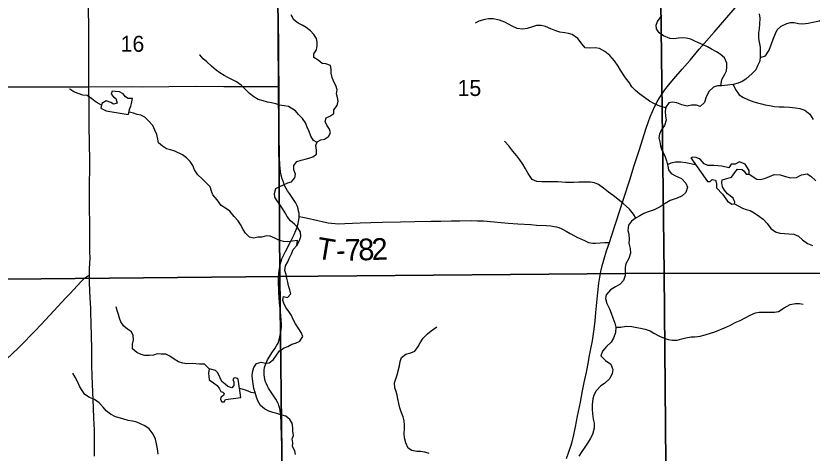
# Model space of a CAD drawing. Extents: x 1874609 to 2204689, y 815661 to 1281160.
# Drawn here: x 2025118 to 2036147, y 1070308 to 1076369 of the extents above; entities that cross this region are included whole.
import ezdxf

# ---------------------------------------------------------------- set-up
doc = ezdxf.new("R2010")
doc.units = 0
for name, color, linetype in [('GM_X_County_Road', 7, 'Continuous'), ('GM_X_Minor_Lake', 7, 'Continuous'), ('GM_X_Minor_River', 7, 'Continuous'), ('GM_X_Section', 7, 'Continuous'), ('GM_X_Section_Text', 7, 'Continuous'), ('GM_X_State_Route', 7, 'Continuous'), ('GM_X_Township_Road', 7, 'Continuous'), ('GM_X_Township_Road_Text', 7, 'Continuous')]:
    doc.layers.add(name, color=color, linetype=linetype)

msp = doc.modelspace()

# ---------------------------------------------------------------- linework, layer by layer
at = {"layer": 'GM_X_County_Road'}
for points in [[(2028763, 1075390), (2028763, 1075470), (2028761, 1075601), (2028760, 1075814), (2028759, 1076011), (2028758, 1076060), (2028755, 1076191), (2028751, 1076371)], [(2029041, 1073589), (2029041, 1073600), (2029040, 1073633), (2029035, 1073664), (2029028, 1073695), (2029017, 1073726), (2029004, 1073755), (2028989, 1073784), (2028963, 1073825), (2028907, 1073905), (2028879, 1073946), (2028863, 1073975), (2028841, 1074020), (2028823, 1074066), (2028808, 1074112), (2028794, 1074160), (2028785, 1074208), (2028778, 1074257), (2028774, 1074306), (2028770, 1074405), (2028768, 1074535), (2028766, 1074617), (2028765, 1074699), (2028763, 1074847), (2028763, 1075011), (2028763, 1075126), (2028763, 1075224), (2028763, 1075390)], [(2028761, 1070968), (2028754, 1070986), (2028742, 1071015), (2028718, 1071057), (2028692, 1071099), (2028635, 1071179), (2028618, 1071207), (2028602, 1071236), (2028588, 1071266), (2028576, 1071297), (2028567, 1071329), (2028560, 1071362), (2028556, 1071394), (2028555, 1071427), (2028557, 1071460), (2028562, 1071493), (2028571, 1071524), (2028583, 1071555), (2028604, 1071599), (2028636, 1071651), (2028664, 1071696), (2028710, 1071764), (2028734, 1071806), (2028749, 1071834), (2028761, 1071864), (2028770, 1071895), (2028781, 1071943), (2028789, 1071991), (2028793, 1072023), (2028795, 1072056), (2028795, 1072104), (2028793, 1072153), (2028787, 1072217), (2028782, 1072265), (2028777, 1072312), (2028771, 1072390), (2028766, 1072469), (2028762, 1072532), (2028758, 1072596), (2028756, 1072645), (2028755, 1072693), (2028756, 1072743), (2028760, 1072792), (2028765, 1072841), (2028773, 1072890), (2028783, 1072938), (2028792, 1072970), (2028803, 1073001), (2028823, 1073047), (2028852, 1073105), (2028921, 1073235), (2028972, 1073337), (2028998, 1073396), (2029014, 1073442), (2029027, 1073489), (2029034, 1073520), (2029040, 1073568), (2029041, 1073589)], [(2028792, 1070739), (2028790, 1070811), (2028785, 1070859), (2028777, 1070907), (2028766, 1070955), (2028761, 1070968)], [(2028803, 1070286), (2028801, 1070401), (2028794, 1070696), (2028792, 1070739)]]:
    msp.add_lwpolyline(points, dxfattribs=at)
at = {"layer": 'GM_X_Minor_Lake'}
for points in [[(2026733, 1075222), (2026675, 1075226), (2026637, 1075246), (2026606, 1075289), (2026552, 1075317), (2026492, 1075321), (2026452, 1075324), (2026437, 1075286), (2026469, 1075249), (2026501, 1075223), (2026521, 1075159), (2026469, 1075147), (2026431, 1075167), (2026367, 1075190), (2026308, 1075156), (2026294, 1075088), (2026370, 1075051), (2026672, 1075001)], [(2026733, 1075222), (2026675, 1075226), (2026637, 1075246), (2026606, 1075289), (2026552, 1075317), (2026492, 1075321), (2026452, 1075324), (2026437, 1075286), (2026469, 1075249), (2026501, 1075223), (2026521, 1075159), (2026469, 1075147), (2026431, 1075167), (2026367, 1075190), (2026308, 1075156), (2026294, 1075088), (2026370, 1075051), (2026672, 1075001)], [(2026672, 1075001), (2026683, 1075024), (2026689, 1075054), (2026696, 1075084), (2026708, 1075119), (2026719, 1075155), (2026733, 1075222)], [(2034697, 1074072), (2034737, 1074072), (2034765, 1074100), (2034807, 1074093), (2034823, 1074045), (2034825, 1073987), (2034907, 1073898), (2034974, 1073803), (2035036, 1073759), (2035072, 1073763), (2035078, 1073789), (2035053, 1073841), (2034975, 1073902), (2034933, 1073954), (2034907, 1073999), (2034899, 1074053), (2034902, 1074097), (2034964, 1074113), (2035032, 1074132), (2035078, 1074196), (2035115, 1074246), (2035177, 1074242), (2035205, 1074215), (2035233, 1074177), (2035275, 1074175), (2035275, 1074227), (2035221, 1074316), (2035143, 1074348), (2035083, 1074314), (2035025, 1074313), (2034993, 1074263), (2034899, 1074286), (2034788, 1074294), (2034702, 1074297), (2034654, 1074317), (2034597, 1074384), (2034539, 1074406), (2034497, 1074413), (2034469, 1074403)], [(2034469, 1074403), (2034697, 1074072)], [(2028197, 1071333), (2028181, 1071344), (2028161, 1071352), (2028139, 1071348), (2028123, 1071330), (2028139, 1071294), (2028139, 1071244), (2028108, 1071212), (2028056, 1071232), (2028015, 1071262), (2027973, 1071301), (2027941, 1071363), (2027915, 1071422), (2027881, 1071452), (2027831, 1071468), (2027797, 1071474), (2027787, 1071416), (2027794, 1071324), (2027856, 1071283), (2027904, 1071243), (2027940, 1071197), (2027958, 1071164), (2027984, 1071152), (2028004, 1071132), (2027996, 1071108), (2027959, 1071084), (2027953, 1071052), (2027969, 1071018), (2028005, 1071018), (2028023, 1071052), (2028232, 1071078)], [(2028232, 1071078), (2028197, 1071333)]]:
    msp.add_lwpolyline(points, dxfattribs=at)
at = {"layer": 'GM_X_Minor_River'}
for points in [[(2029011, 1073188), (2029047, 1073254), (2029063, 1073312), (2029060, 1073372), (2029022, 1073429), (2028976, 1073481), (2028922, 1073530), (2028874, 1073586), (2028847, 1073637), (2028813, 1073697), (2028773, 1073753), (2028735, 1073804), (2028706, 1073854), (2028702, 1073908), (2028718, 1073975), (2028773, 1074004), (2028825, 1074026), (2028883, 1074054), (2028935, 1074071), (2028982, 1074125), (2028992, 1074175), (2028970, 1074234), (2028966, 1074296), (2029009, 1074352), (2029069, 1074368), (2029125, 1074385), (2029175, 1074399), (2029232, 1074417), (2029282, 1074454), (2029284, 1074509), (2029272, 1074571), (2029293, 1074623), (2029343, 1074649), (2029393, 1074662), (2029447, 1074696), (2029478, 1074750), (2029464, 1074800), (2029426, 1074855), (2029402, 1074905), (2029415, 1074957), (2029467, 1074977), (2029521, 1075015), (2029524, 1075067), (2029568, 1075129), (2029582, 1075189), (2029571, 1075239), (2029557, 1075291), (2029569, 1075346), (2029551, 1075406), (2029516, 1075464), (2029498, 1075515), (2029486, 1075577), (2029486, 1075631), (2029477, 1075683), (2029411, 1075706), (2029359, 1075710), (2029307, 1075757), (2029245, 1075793), (2029245, 1075845), (2029280, 1075901), (2029290, 1075955), (2029292, 1076006), (2029284, 1076056), (2029247, 1076112), (2029199, 1076163), (2029139, 1076209), (2029083, 1076242), (2029029, 1076270), (2028969, 1076315), (2028932, 1076385)], [(2035412, 1076399), (2035423, 1076337), (2035418, 1076253), (2035412, 1076189), (2035407, 1076136), (2035405, 1076058), (2035416, 1076006), (2035426, 1075934), (2035429, 1075867), (2035428, 1075783), (2035420, 1075733), (2035390, 1075677), (2035369, 1075622), (2035315, 1075572), (2035231, 1075493)], [(2035428, 1075792), (2035503, 1075816), (2035553, 1075896), (2035584, 1075983), (2035608, 1076049), (2035639, 1076124), (2035663, 1076174), (2035721, 1076227), (2035795, 1076264), (2035847, 1076278), (2035897, 1076276), (2035961, 1076263), (2036021, 1076259), (2036094, 1076270), (2036182, 1076287), (2036248, 1076303), (2036320, 1076348), (2036383, 1076406)], [(2034117, 1075093), (2034039, 1075119), (2033962, 1075150), (2033894, 1075188), (2033827, 1075237), (2033761, 1075283), (2033700, 1075333), (2033652, 1075387), (2033617, 1075441), (2033562, 1075512), (2033493, 1075616), (2033461, 1075672), (2033408, 1075748), (2033347, 1075818), (2033276, 1075878), (2033204, 1075917), (2033140, 1075925), (2033061, 1075920), (2033005, 1075926), (2032963, 1075978), (2032902, 1076054), (2032823, 1076113), (2032773, 1076125), (2032723, 1076135), (2032654, 1076144), (2032596, 1076164), (2032528, 1076191), (2032455, 1076223), (2032395, 1076238), (2032331, 1076238), (2032275, 1076218), (2032199, 1076193), (2032139, 1076184), (2032060, 1076196), (2031992, 1076225), (2031941, 1076253), (2031891, 1076283), (2031817, 1076310), (2031730, 1076328), (2031666, 1076329), (2031614, 1076321), (2031532, 1076294), (2031478, 1076268)], [(2034881, 1075402), (2034898, 1075486), (2034936, 1075551), (2034960, 1075609), (2034967, 1075659), (2034967, 1075716), (2034932, 1075790), (2034875, 1075837), (2034823, 1075873), (2034755, 1075909), (2034696, 1075940), (2034638, 1075966), (2034575, 1075998), (2034523, 1076017), (2034469, 1076045), (2034402, 1076061), (2034348, 1076064), (2034298, 1076060), (2034232, 1076053), (2034178, 1076057), (2034089, 1076094), (2034031, 1076136), (2033994, 1076190), (2033986, 1076240), (2034007, 1076293), (2034067, 1076375)], [(2029289, 1074613), (2029239, 1074641), (2029205, 1074702), (2029179, 1074766), (2029152, 1074825), (2029130, 1074887), (2029088, 1074945), (2029034, 1075004), (2028989, 1075054), (2028893, 1075113), (2028833, 1075124), (2028771, 1075132), (2028719, 1075152), (2028659, 1075165), (2028602, 1075171), (2028544, 1075190), (2028476, 1075210), (2028415, 1075245), (2028353, 1075295), (2028293, 1075354), (2028239, 1075408), (2028175, 1075453), (2028111, 1075487), (2028053, 1075516), (2028001, 1075544), (2027944, 1075581), (2027892, 1075617), (2027826, 1075674), (2027764, 1075733), (2027712, 1075775), (2027664, 1075830), (2027660, 1075824)], [(2035231, 1075493), (2035177, 1075458), (2035125, 1075438), (2035055, 1075417), (2034977, 1075407), (2034899, 1075402), (2034839, 1075401), (2034781, 1075383), (2034715, 1075322), (2034674, 1075234), (2034658, 1075169), (2034599, 1075115), (2034548, 1075132), (2034478, 1075132), (2034416, 1075117), (2034342, 1075137), (2034273, 1075164), (2034215, 1075172), (2034163, 1075162), (2034119, 1075105), (2034110, 1075043), (2034116, 1074985), (2034127, 1074925), (2034101, 1074850), (2034056, 1074786), (2034032, 1074731), (2034024, 1074677), (2034039, 1074625), (2034049, 1074567), (2034068, 1074509), (2034105, 1074427), (2034131, 1074359), (2034148, 1074288), (2034160, 1074236), (2034197, 1074184), (2034255, 1074151), (2034340, 1074115), (2034399, 1074052), (2034419, 1073993), (2034398, 1073919), (2034346, 1073873), (2034276, 1073844), (2034180, 1073809), (2034112, 1073770), (2034042, 1073724), (2033958, 1073679), (2033878, 1073652), (2033818, 1073630), (2033762, 1073597), (2033711, 1073569), (2033647, 1073522), (2033603, 1073468), (2033596, 1073395), (2033610, 1073341), (2033613, 1073271), (2033607, 1073217), (2033626, 1073143), (2033632, 1073079), (2033607, 1073008), (2033565, 1072934), (2033560, 1072881), (2033560, 1072823), (2033559, 1072769), (2033535, 1072701), (2033487, 1072650), (2033424, 1072611), (2033354, 1072573), (2033296, 1072502), (2033286, 1072452), (2033305, 1072384), (2033340, 1072306), (2033362, 1072246), (2033387, 1072182), (2033416, 1072110), (2033428, 1072056), (2033423, 1071981), (2033397, 1071901), (2033364, 1071848), (2033300, 1071788), (2033246, 1071723), (2033221, 1071655), (2033285, 1071591), (2033358, 1071543), (2033389, 1071467), (2033379, 1071413), (2033346, 1071343), (2033272, 1071274), (2033220, 1071241), (2033156, 1071171), (2033125, 1071112), (2033111, 1071062), (2033100, 1070976), (2033102, 1070917), (2033107, 1070853), (2033114, 1070777), (2033128, 1070721), (2033129, 1070653), (2033103, 1070568), (2033072, 1070506), (2033038, 1070447), (2032990, 1070377)], [(2035055, 1075417), (2035088, 1075347), (2035135, 1075277), (2035195, 1075238), (2035264, 1075204), (2035340, 1075176), (2035393, 1075163), (2035445, 1075151), (2035499, 1075137), (2035557, 1075126), (2035626, 1075112), (2035690, 1075109), (2035762, 1075107), (2035836, 1075102), (2035915, 1075094), (2035977, 1075085), (2036047, 1075063), (2036118, 1075006), (2036163, 1074934)], [(2026303, 1075130), (2026232, 1075175), (2026170, 1075219), (2026103, 1075264), (2026047, 1075272), (2025979, 1075293), (2025921, 1075317), (2025867, 1075354), (2025861, 1075352)], [(2029011, 1073188), (2029017, 1073256), (2028949, 1073245), (2028887, 1073237), (2028827, 1073243), (2028759, 1073260), (2028707, 1073286), (2028639, 1073317), (2028589, 1073319), (2028526, 1073302), (2028468, 1073300), (2028412, 1073288), (2028356, 1073301), (2028300, 1073357), (2028266, 1073408), (2028229, 1073476), (2028195, 1073528), (2028143, 1073587), (2028081, 1073660), (2028022, 1073706), (2027962, 1073743), (2027904, 1073817), (2027844, 1073888), (2027827, 1073940), (2027809, 1073999), (2027755, 1074057), (2027697, 1074112), (2027637, 1074168), (2027594, 1074233), (2027568, 1074297), (2027532, 1074349), (2027480, 1074400), (2027427, 1074442), (2027319, 1074495), (2027261, 1074514), (2027205, 1074528), (2027149, 1074561), (2027093, 1074611), (2027083, 1074661), (2027069, 1074724), (2027042, 1074784), (2027014, 1074848), (2026954, 1074913), (2026904, 1074966), (2026850, 1074994), (2026800, 1075002), (2026746, 1075021), (2026690, 1075033), (2026685, 1075034)], [(2033705, 1073564), (2033672, 1073621), (2033617, 1073689), (2033528, 1073768), (2033456, 1073828), (2033391, 1073880), (2033329, 1073925), (2033256, 1073983), (2033189, 1074031), (2033133, 1074054), (2033079, 1074062), (2033012, 1074065), (2032918, 1074065), (2032842, 1074060), (2032790, 1074058), (2032732, 1074061), (2032679, 1074065), (2032623, 1074067), (2032541, 1074068), (2032403, 1074067), (2032336, 1074072), (2032270, 1074102), (2032215, 1074184), (2032172, 1074260), (2032142, 1074316), (2032099, 1074374), (2032059, 1074430), (2032000, 1074495), (2031947, 1074567), (2031886, 1074631)], [(2034143, 1074311), (2034194, 1074333), (2034254, 1074345), (2034328, 1074346), (2034400, 1074339), (2034532, 1074310)], [(2035275, 1074176), (2035381, 1074105), (2035437, 1074103), (2035503, 1074120), (2035555, 1074142), (2035621, 1074169), (2035704, 1074164), (2035778, 1074142), (2035850, 1074124), (2035931, 1074129), (2036002, 1074168), (2036077, 1074178), (2036131, 1074147), (2036200, 1074083)], [(2035072, 1073763), (2035184, 1073704), (2035236, 1073686), (2035290, 1073673), (2035347, 1073637), (2035417, 1073589), (2035470, 1073552), (2035527, 1073492), (2035575, 1073422), (2035640, 1073374), (2035700, 1073359), (2035764, 1073351), (2035827, 1073350), (2035893, 1073344), (2035959, 1073316), (2036012, 1073263), (2036084, 1073213), (2036155, 1073187)], [(2028991, 1070289), (2028981, 1070341), (2028950, 1070398), (2028954, 1070452), (2028944, 1070504), (2028962, 1070554), (2028955, 1070610), (2028953, 1070660), (2028943, 1070725), (2028911, 1070775), (2028856, 1070822), (2028788, 1070838), (2028734, 1070856), (2028676, 1070873), (2028620, 1070891), (2028564, 1070922), (2028508, 1070966), (2028468, 1071031), (2028452, 1071083), (2028431, 1071147), (2028415, 1071202), (2028403, 1071268), (2028392, 1071374), (2028396, 1071428), (2028412, 1071495), (2028453, 1071550), (2028517, 1071570), (2028577, 1071556), (2028627, 1071559), (2028686, 1071607), (2028728, 1071665), (2028768, 1071725), (2028833, 1071767), (2028885, 1071788), (2028941, 1071816), (2028991, 1071834), (2029050, 1071860), (2029092, 1071924), (2029068, 1071982), (2029030, 1072044), (2028993, 1072101), (2028957, 1072159), (2028935, 1072215), (2028901, 1072270), (2028862, 1072324), (2028836, 1072375), (2028818, 1072429), (2028824, 1072479), (2028882, 1072465), (2028925, 1072518), (2028911, 1072571), (2028893, 1072629), (2028884, 1072679), (2028870, 1072732), (2028860, 1072786), (2028842, 1072838), (2028851, 1072902), (2028887, 1072958), (2028905, 1073008), (2028938, 1073072), (2028960, 1073132), (2029011, 1073188)], [(2027797, 1071474), (2027730, 1071539), (2027661, 1071542), (2027611, 1071544), (2027559, 1071548), (2027487, 1071547), (2027431, 1071553), (2027371, 1071572), (2027309, 1071610), (2027249, 1071653), (2027195, 1071679), (2027129, 1071679), (2027073, 1071682), (2027023, 1071668), (2026963, 1071660), (2026905, 1071661), (2026851, 1071673), (2026793, 1071702), (2026735, 1071752), (2026733, 1071818), (2026746, 1071879), (2026742, 1071937), (2026720, 1071987), (2026666, 1072026), (2026612, 1072066), (2026573, 1072126), (2026555, 1072177), (2026541, 1072231), (2026521, 1072283), (2026506, 1072334)], [(2033428, 1072056), (2033500, 1072056), (2033572, 1072067), (2033649, 1072061), (2033719, 1072048), (2033771, 1072040), (2033833, 1072028), (2033904, 1072005), (2033956, 1071971), (2034033, 1071930), (2034089, 1071906), (2034154, 1071884), (2034212, 1071875), (2034278, 1071875), (2034342, 1071892), (2034400, 1071906), (2034474, 1071919), (2034524, 1071921), (2034599, 1071930), (2034667, 1071946), (2034799, 1071991), (2034877, 1072022), (2034935, 1072045), (2035017, 1072081), (2035082, 1072118), (2035150, 1072147), (2035228, 1072189), (2035290, 1072222), (2035362, 1072254), (2035412, 1072263), (2035478, 1072263), (2035549, 1072260), (2035627, 1072262), (2035683, 1072271), (2035761, 1072322), (2035843, 1072368), (2035917, 1072383), (2035973, 1072383), (2036023, 1072374)], [(2030843, 1070303), (2030782, 1070322), (2030728, 1070332), (2030670, 1070331), (2030604, 1070343), (2030553, 1070377), (2030521, 1070449), (2030502, 1070519), (2030495, 1070573), (2030499, 1070651), (2030500, 1070701), (2030496, 1070754), (2030481, 1070810), (2030453, 1070880), (2030438, 1070934), (2030422, 1070994), (2030409, 1071060), (2030399, 1071110), (2030384, 1071160), (2030368, 1071214), (2030363, 1071280), (2030381, 1071339), (2030398, 1071391), (2030434, 1071520), (2030439, 1071576), (2030461, 1071634), (2030521, 1071679), (2030591, 1071699), (2030643, 1071722), (2030692, 1071786), (2030720, 1071839), (2030761, 1071901), (2030819, 1071960), (2030871, 1072001), (2030947, 1072057)], [(2027088, 1070293), (2027079, 1070365), (2027068, 1070435), (2027052, 1070503), (2027019, 1070571), (2026962, 1070643), (2026902, 1070685), (2026845, 1070715), (2026795, 1070736), (2026731, 1070752), (2026671, 1070761), (2026600, 1070781), (2026500, 1070812), (2026427, 1070846), (2026367, 1070892), (2026326, 1070947), (2026271, 1071007), (2026205, 1071051), (2026136, 1071079), (2026074, 1071122), (2026035, 1071174), (2026003, 1071226), (2025970, 1071302), (2025939, 1071362), (2025907, 1071414)], [(2028433, 1071139), (2028379, 1071148), (2028313, 1071176), (2028251, 1071195), (2028215, 1071202)], [(2032990, 1070377), (2032947, 1070318), (2032915, 1070266)]]:
    msp.add_lwpolyline(points, dxfattribs=at)
at = {"layer": 'GM_X_Section'}
for points in [[(2023472, 1078046), (2028739, 1078077), (2028774, 1072758), (2023577, 1072707)], [(2028739, 1078077), (2034034, 1078082), (2034097, 1072801), (2028774, 1072758)], [(2034034, 1078082), (2039299, 1078020), (2039361, 1072798), (2034097, 1072801)], [(2028774, 1072758), (2028833, 1067471), (2023626, 1067442), (2023577, 1072707)], [(2028774, 1072758), (2034097, 1072801), (2034142, 1067530), (2028833, 1067471)], [(2034097, 1072801), (2039361, 1072798), (2039414, 1067475), (2034142, 1067530)]]:
    msp.add_lwpolyline(points, close=True, dxfattribs=at)
at = {"layer": 'GM_X_State_Route'}
msp.add_lwpolyline([(2032744, 1070234), (2032779, 1070326), (2032805, 1070403), (2032823, 1070466), (2032846, 1070562), (2032869, 1070674), (2032898, 1070819), (2032938, 1071012), (2032967, 1071173), (2032990, 1071286), (2033020, 1071430), (2033048, 1071575), (2033060, 1071639), (2033083, 1071752), (2033103, 1071865), (2033128, 1072027), (2033141, 1072141), (2033152, 1072255), (2033177, 1072533), (2033193, 1072664), (2033205, 1072745), (2033221, 1072826), (2033240, 1072906), (2033266, 1073001), (2033301, 1073110), (2033339, 1073229), (2033372, 1073329), (2033429, 1073500), (2033535, 1073828), (2033625, 1074109), (2033679, 1074282), (2033755, 1074516), (2033843, 1074798), (2033880, 1074907), (2033903, 1074969), (2033935, 1075044), (2033970, 1075119), (2034000, 1075177), (2034034, 1075234), (2034070, 1075289), (2034108, 1075343), (2034159, 1075407), (2034232, 1075496), (2034349, 1075633), (2034456, 1075757), (2034585, 1075906), (2034789, 1076142), (2035143, 1076552)], dxfattribs=at)
at = {"layer": 'GM_X_Township_Road'}
for points in [[(2026129, 1075387), (2026129, 1075442), (2026128, 1075793), (2026127, 1076129), (2026123, 1076551)], [(2026129, 1075387), (2026737, 1075389), (2026868, 1075388), (2027606, 1075393), (2027999, 1075392), (2028638, 1075389), (2028736, 1075390), (2028763, 1075390)], [(2024985, 1075387), (2025133, 1075387), (2025329, 1075384), (2026115, 1075387), (2026129, 1075387)], [(2026136, 1072774), (2026136, 1072787), (2026139, 1072852), (2026144, 1072950), (2026145, 1073000), (2026144, 1073114), (2026142, 1073279), (2026142, 1073475), (2026139, 1073716), (2026137, 1073934), (2026140, 1074360), (2026134, 1074847), (2026131, 1075141), (2026129, 1075387)], [(2029041, 1073589), (2029093, 1073578), (2029141, 1073569), (2029300, 1073531), (2029379, 1073512), (2029444, 1073500), (2029489, 1073495), (2029542, 1073489), (2029591, 1073488), (2029673, 1073490), (2029886, 1073499), (2030034, 1073504), (2030198, 1073509), (2030445, 1073516), (2030642, 1073520), (2030872, 1073522), (2031003, 1073524), (2031151, 1073527), (2031266, 1073529), (2031430, 1073531), (2031512, 1073530), (2031594, 1073526), (2031741, 1073514), (2031938, 1073498), (2032069, 1073488), (2032249, 1073475), (2032331, 1073470), (2032462, 1073464), (2032527, 1073458), (2032575, 1073451), (2032607, 1073444), (2032638, 1073434), (2032669, 1073422), (2032699, 1073409), (2032742, 1073386), (2032798, 1073352), (2032856, 1073320), (2032899, 1073298), (2032944, 1073277), (2033003, 1073249), (2033033, 1073236), (2033048, 1073230), (2033080, 1073223), (2033112, 1073220), (2033145, 1073220), (2033211, 1073224), (2033276, 1073228), (2033309, 1073229), (2033339, 1073229)], [(2024678, 1071326), (2024723, 1071366), (2024844, 1071477), (2024989, 1071611), (2025073, 1071689), (2025144, 1071757), (2025248, 1071862), (2025316, 1071933), (2025383, 1072005), (2025462, 1072088), (2025586, 1072220), (2025697, 1072340), (2025810, 1072459), (2025867, 1072518), (2026024, 1072686), (2026069, 1072733), (2026081, 1072744), (2026094, 1072754), (2026110, 1072763), (2026136, 1072774)], [(2026206, 1070266), (2026205, 1070413), (2026205, 1070495), (2026205, 1070627), (2026199, 1070793), (2026193, 1070937), (2026180, 1071263), (2026176, 1071380), (2026170, 1071527), (2026170, 1071543), (2026169, 1071625), (2026168, 1071789), (2026166, 1071904), (2026160, 1072133), (2026158, 1072232), (2026156, 1072314), (2026148, 1072461), (2026144, 1072558), (2026142, 1072591), (2026139, 1072640), (2026137, 1072672), (2026136, 1072705), (2026136, 1072774)]]:
    msp.add_lwpolyline(points, dxfattribs=at)

# ---------------------------------------------------------------- texts
at = {"layer": 'GM_X_Section_Text'}
for s, p in [('16', (2026568, 1075872)), ('15', (2031236, 1075259))]:
    msp.add_text(s, height=221, rotation=0, dxfattribs=at).set_placement(p)
at = {"layer": 'GM_X_Township_Road_Text'}
for s, rotation, p in [('T', 350.4242, (2029267, 1073010)), ('7', 1.5718, (2029678, 1072973)), ('8', 1.909, (2029865, 1072978)), ('2', 2.0018, (2030050, 1072984)), ('-', 2.2472, (2029556, 1072968))]:
    msp.add_text(s, height=300, rotation=rotation, dxfattribs=at).set_placement(p)

doc.saveas('drawing.dxf')
